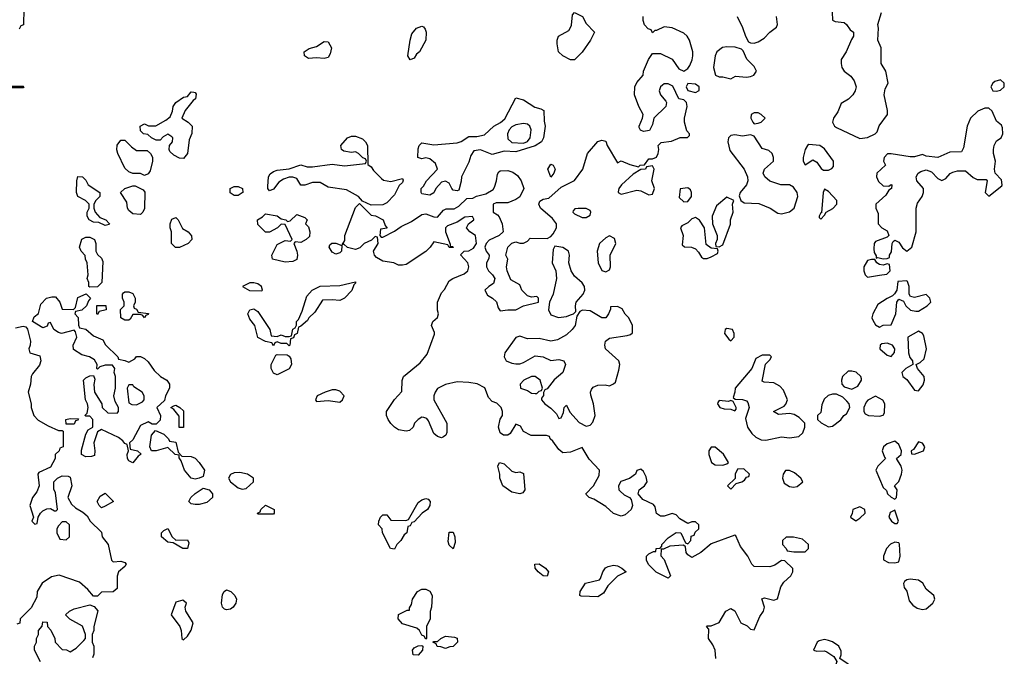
# Model space of a CAD drawing. Header units: inches. Extents: x 2380053 to 2584298, y 380219 to 546618.
# Tile 405 of 656: x 2541712 to 2546749, y 430758 to 434014. Entities that reach past the tile are written whole.
import ezdxf

# ---------------------------------------------------------------- set-up
doc = ezdxf.new("R2010")
doc.units = ezdxf.units.IN
doc.header["$MEASUREMENT"] = 0
doc.layers.add('C5443', color=7, linetype='Continuous')

msp = doc.modelspace()

# ---------------------------------------------------------------- linework, layer by layer
at = {"layer": 'C5443', "color": 2, "elevation": 38}
for points in [[(2541734, 434070), (2541731.6, 433988.4), (2541718, 433982), (2541710, 433966)], [(2545866.4, 434093.6), (2545871.2, 434011.1), (2545884.5, 434004.5), (2545930, 433999.1), (2545942.8, 433990), (2545961.4, 433961.4), (2545978, 433950), (2545978, 433930), (2545966.8, 433913.2), (2545940.7, 433850), (2545914.8, 433810), (2545914.8, 433790), (2545918.8, 433770), (2545930, 433751.3), (2545964.5, 433724.5), (2545981.4, 433701.4), (2545991, 433670), (2545986.8, 433650), (2545974.8, 433630), (2545952.4, 433607.6), (2545914, 433586), (2545897.5, 433542.5), (2545876, 433510), (2545871, 433490), (2545881, 433470), (2545890, 433462.8), (2546010, 433406), (2546050, 433411), (2546089.3, 433430.7), (2546099.3, 433440.7), (2546109.5, 433470.5), (2546151.2, 433528.8), (2546151.3, 433550), (2546135.1, 433630), (2546140.2, 433659.8), (2546155.3, 433690), (2546143.7, 433750), (2546119, 433790), (2546119, 433870), (2546102.7, 433910), (2546106, 433970), (2546102, 433990), (2546120.7, 434050)], [(2545272.7, 430747.3), (2545269.5, 430789.5), (2545257.5, 430817.5), (2545235.3, 430850), (2545238, 430898), (2545226, 430910), (2545230, 430914), (2545250, 430914), (2545290, 430932), (2545325.2, 430990), (2545350, 431002.8), (2545370, 430991.3), (2545402, 430930), (2545433.7, 430913.7), (2545450, 430898), (2545470, 430894), (2545498.6, 430961.4), (2545517.2, 430990), (2545522, 431010), (2545508.4, 431051.6), (2545522, 431058), (2545570, 431046), (2545588.4, 431051.6), (2545605.6, 431114.4), (2545622, 431138), (2545658, 431170), (2545668, 431190), (2545667.3, 431207.3), (2545627.3, 431247.3), (2545610, 431248), (2545575.3, 431224.7), (2545550, 431215.3), (2545470, 431218), (2545458, 431230), (2545438, 431270), (2545400.2, 431320.2), (2545375.3, 431375.3), (2545370, 431378), (2545250, 431334), (2545196, 431290), (2545150, 431264), (2545130, 431278), (2545122, 431290), (2545118, 431318), (2545107.3, 431327.3), (2545038, 431322), (2545006, 431306), (2544994, 431306), (2544992.7, 431272.7), (2545010, 431254), (2545042, 431170), (2545030, 431158), (2544968.4, 431188.4), (2544928.4, 431228.4), (2544918, 431250), (2544918, 431270), (2544930, 431282), (2544954, 431294), (2544966, 431294), (2544968, 431310), (2544988, 431312), (2544998, 431322), (2544998, 431330), (2545030, 431364.7), (2545070, 431391.3), (2545094, 431390), (2545118, 431338), (2545130, 431334), (2545146, 431350), (2545147.3, 431372.7), (2545162, 431378), (2545167.3, 431392.7), (2545186, 431410), (2545186, 431430), (2545170, 431446), (2545150, 431446), (2545130, 431438), (2545090, 431462), (2545070, 431482), (2545050, 431488.7), (2545010, 431475.3), (2544990, 431475.3), (2544970, 431489), (2544962.7, 431522.7), (2544954.8, 431534.8), (2544900.7, 431560.7), (2544875.3, 431590), (2544882, 431610), (2544908.7, 431630), (2544922, 431650), (2544916.5, 431676.5), (2544903.1, 431703.1), (2544890, 431715.3), (2544870, 431708), (2544862.8, 431690), (2544832.5, 431667.5), (2544787.3, 431652.7), (2544776, 431630), (2544778, 431610), (2544783.5, 431603.5), (2544804.9, 431584.9), (2544831, 431571), (2544839.8, 431559.8), (2544846.8, 431530), (2544840.7, 431510), (2544810, 431481.2), (2544790, 431475.1), (2544750, 431489.3), (2544710, 431525.2), (2544650, 431562), (2544626, 431570), (2544610, 431586), (2544608.7, 431590), (2544648, 431630), (2544676.4, 431683.6), (2544678, 431710), (2544626.3, 431766.3), (2544590, 431826), (2544530, 431802), (2544490, 431799), (2544470, 431815.3), (2544439.3, 431859.3), (2544426, 431870), (2544422, 431882), (2544407.3, 431887.3), (2544328.4, 431888.4), (2544290, 431908), (2544274.6, 431934.6), (2544250, 431946), (2544222, 431898), (2544210, 431888.7), (2544188, 431890), (2544170, 431902), (2544161.2, 431930), (2544169.3, 431970.7), (2544182, 431990), (2544182, 432010), (2544175.3, 432030), (2544153.6, 432053.6), (2544130, 432062), (2544110, 432082), (2544091.8, 432131.8), (2544051.8, 432151.8), (2544010, 432159.3), (2543950, 432162.7), (2543891.2, 432148.9), (2543850, 432128), (2543838, 432110), (2543831.3, 432090), (2543831, 432070), (2543898, 431950), (2543896.9, 431903.1), (2543892, 431890), (2543879.8, 431880.2), (2543870, 431875.3), (2543850, 431882), (2543830, 431898), (2543803.1, 431963.1), (2543794.6, 431974.6), (2543780.4, 431980.4), (2543770, 431982), (2543750, 431968.7), (2543731.3, 431950), (2543724.7, 431930), (2543706.4, 431913.6), (2543690, 431909.2), (2543650, 431917.2), (2543628.7, 431930), (2543610, 431948.7), (2543597.2, 431970), (2543589, 431990), (2543589, 432011), (2543628.8, 432071.1), (2543667.3, 432112.7), (2543668.4, 432168.4), (2543675.3, 432190), (2543760.2, 432259.8), (2543796.4, 432303.6), (2543834.6, 432405.4), (2543834.6, 432414.6), (2543818, 432450), (2543826, 432470), (2543848.7, 432491.3), (2543855.3, 432510), (2543849.3, 432529.3), (2543849.4, 432570), (2543870, 432618), (2543885.6, 432634.4), (2543910, 432678), (2543928, 432690), (2543986.3, 432713.7), (2544004, 432730), (2544009, 432750), (2544004, 432770), (2543968, 432812), (2543986, 432830), (2544010, 432831.3), (2544033.6, 432846.4), (2544048.7, 432870), (2544044, 432910), (2544015.3, 432930), (2543998, 432950), (2544008, 432970), (2544035.3, 432990), (2544034.6, 432994.6), (2544028, 433008), (2543990, 433004), (2543950, 432979), (2543900.7, 432959.3), (2543891.3, 432950), (2543891, 432930), (2543914, 432866), (2543914, 432854), (2543926, 432854), (2543931.6, 432848.4), (2543910, 432849), (2543902, 432862), (2543830, 432878), (2543811.3, 432850), (2543790.6, 432829.4), (2543690, 432762), (2543670, 432758), (2543650, 432758), (2543626, 432770), (2543570, 432779), (2543538, 432798), (2543528, 432810), (2543522, 432830), (2543546, 432870), (2543542, 432902), (2543530, 432906), (2543512.7, 432887.3), (2543474, 432870), (2543452.7, 432847.3), (2543430, 432838), (2543388.4, 432848.4), (2543370, 432866), (2543362, 432862), (2543375.3, 432884.7), (2543375.3, 432910), (2543430, 433054), (2543450, 433074), (2543510, 433014), (2543531.6, 433011.6), (2543572, 432990), (2543582, 432962), (2543592, 432948), (2543558, 432942), (2543554, 432910), (2543562, 432902), (2543570, 432902), (2543630, 432932), (2543662.9, 432957.1), (2543717.2, 432982.8), (2543770, 433017.3), (2543790, 433020.7), (2543830, 433006), (2543850, 433004.7), (2543880.2, 433039.8), (2543893.2, 433046.8), (2543934, 433046), (2543958.9, 433061.1), (2544000.4, 433099.6), (2544030, 433102), (2544048.8, 433111.1), (2544097.2, 433122.8), (2544134, 433146), (2544141.6, 433158.4), (2544152, 433190), (2544156.5, 433223.5), (2544163.7, 433236.3), (2544170, 433241), (2544210, 433242.8), (2544234.4, 433234.4), (2544258, 433218), (2544278, 433190), (2544291.3, 433150), (2544270, 433108.7), (2544250, 433095.3), (2544210, 433078), (2544150, 433078), (2544134, 433070), (2544134, 433030), (2544156.9, 433016.9), (2544165.4, 433005.4), (2544181, 432970), (2544186, 432930), (2544164.7, 432910), (2544114, 432886), (2544098, 432870), (2544091.3, 432850), (2544098, 432830), (2544114, 432810), (2544112, 432792), (2544101, 432770), (2544101, 432750), (2544111, 432730), (2544131, 432710), (2544142.8, 432690), (2544135.2, 432664.8), (2544112, 432650), (2544092, 432630), (2544104.9, 432604.9), (2544130.6, 432590.6), (2544150.6, 432570.6), (2544159.8, 432539.8), (2544170, 432524.7), (2544209.2, 432530.8), (2544250, 432531), (2544290, 432550.7), (2544366, 432570), (2544366, 432590), (2544358, 432598), (2544330, 432595.3), (2544310, 432601.2), (2544281.2, 432630), (2544270, 432658), (2544224.5, 432684.5), (2544206, 432730), (2544202.7, 432750), (2544209.2, 432790), (2544199, 432810), (2544209, 432850), (2544230, 432871.3), (2544250, 432878), (2544270, 432871.3), (2544290, 432872), (2544310, 432882), (2544324, 432896), (2544410, 432894.8), (2544430, 432904.7), (2544440.7, 432919.3), (2544458, 432950), (2544458, 432970), (2544438, 432998), (2544377.2, 433050), (2544367.3, 433070), (2544373.6, 433086.4), (2544390, 433096), (2544419, 433101), (2544482.7, 433157.3), (2544550, 433191), (2544593.2, 433250), (2544617.2, 433330), (2544670, 433391), (2544690, 433398), (2544710, 433392), (2544718, 433370), (2544770, 433282), (2544790, 433292), (2544833.4, 433273.4), (2544878, 433262), (2544886, 433270), (2544908.7, 433271.3), (2544930, 433302), (2544950, 433302), (2544970, 433311.3), (2544979.3, 433330), (2544982.7, 433350), (2544979, 433370), (2544993.2, 433386.8), (2545047, 433393), (2545090.9, 433410.9), (2545128, 433412), (2545138, 433422), (2545138, 433430), (2545125.6, 433445.6), (2545112.7, 433490), (2545112.7, 433510), (2545126, 433570), (2545124, 433590), (2545110, 433604), (2545084, 433610), (2545053.8, 433673.8), (2545030, 433686.6), (2545010, 433686), (2545000.9, 433679.1), (2544990.8, 433670), (2544984, 433650), (2544990.7, 433630), (2545017.6, 433597.6), (2545020.5, 433590), (2545017.1, 433570), (2544956, 433510), (2544950, 433478), (2544933.4, 433446.6), (2544903.1, 433443.1), (2544888.4, 433448.4), (2544882, 433462), (2544881.2, 433470), (2544899, 433510), (2544902, 433530), (2544879.3, 433570), (2544857.2, 433630), (2544859, 433670), (2544870, 433692), (2544902, 433730), (2544904, 433750), (2544929.3, 433810.7), (2544950, 433842), (2544990, 433842), (2545050, 433812), (2545083.5, 433763.5), (2545110, 433751.3), (2545130, 433764.7), (2545140.2, 433779.8), (2545152, 433808), (2545155.1, 433830), (2545155.1, 433850), (2545139.5, 433910), (2545126.6, 433930), (2545110, 433944.5), (2545050, 433973.2), (2545010, 433978), (2544970, 433958), (2544962, 433958), (2544950, 433946), (2544942, 433962), (2544927.3, 433967.3), (2544908.4, 433988.4), (2544902, 434010), (2544902, 434030)], [(2545382, 434030), (2545410, 433974), (2545424.7, 433930), (2545441.4, 433901.4), (2545450, 433896), (2545470, 433894), (2545490, 433900.5), (2545521.2, 433918.8), (2545549.6, 433950.4), (2545584, 433976), (2545589, 433990), (2545584.5, 434030)], [(2541630, 433674), (2541730, 433674), (2541734, 433670), (2541730, 433666), (2541630, 433666)], [(2541690, 432438), (2541730, 432446), (2541743.6, 432443.6), (2541751.1, 432431.1), (2541766.8, 432370), (2541766, 432350), (2541758, 432330), (2541764.7, 432310), (2541815.3, 432295.3), (2541821, 432270), (2541813.2, 432246.8), (2541776.9, 432203.1), (2541771.3, 432190), (2541766.8, 432150), (2541756, 432110), (2541771, 432050), (2541771.3, 432030), (2541784.7, 431990), (2541806.4, 431966.4), (2541856.9, 431936.9), (2541910, 431914), (2541930, 431914), (2541934, 431910), (2541934, 431830), (2541918, 431822), (2541914, 431810), (2541894, 431790), (2541894, 431770), (2541870, 431726), (2541810, 431698), (2541804.7, 431690), (2541812, 431630), (2541799.8, 431600.2), (2541778, 431570), (2541764.7, 431530), (2541782, 431470), (2541774, 431450), (2541790, 431434), (2541802, 431438), (2541806, 431470), (2541818, 431490), (2541830, 431502), (2541850, 431512), (2541870, 431514), (2541890, 431502), (2541898, 431502), (2541906, 431510), (2541894.6, 431594.6), (2541887.3, 431612.7), (2541886, 431650), (2541906, 431670), (2541930, 431682), (2541959.6, 431679.6), (2541970, 431674), (2541978, 431630), (2541958, 431570), (2541976.9, 431536.9), (2541996.9, 431516.9), (2542035.3, 431495.3), (2542056.9, 431476.9), (2542072, 431450), (2542130, 431394), (2542134, 431370), (2542164.7, 431330), (2542182, 431250), (2542190, 431242), (2542230, 431244.7), (2542250, 431238), (2542256, 431230), (2542250, 431218), (2542218, 431190), (2542211.1, 431168.9), (2542210, 431106), (2542190, 431088), (2542130, 431086), (2542110, 431066), (2542090, 431066), (2542060.4, 431100.4), (2542018, 431138), (2541913.6, 431173.6), (2541875.3, 431164.7), (2541826.8, 431133.2), (2541802, 431090), (2541799.6, 431060.4), (2541770, 431006), (2541714, 430950), (2541712.7, 430927.3), (2541698, 430922)], [(2541818, 430730), (2541788, 430790), (2541788, 430810), (2541798, 430830), (2541798, 430850), (2541808, 430870), (2541808, 430890), (2541827.3, 430912.7), (2541830, 430934), (2541852.7, 430932.7), (2541854, 430910), (2541871.6, 430891.6), (2541892, 430850), (2541894, 430830), (2541930, 430794), (2541951.6, 430791.6), (2541970, 430782), (2542000.4, 430799.6), (2542040.4, 430839.6), (2542048, 430850), (2542048.7, 430870), (2542032.9, 430912.9), (2541968.4, 430948.4), (2541946, 430970), (2541966, 430990), (2541990, 431002), (2542070, 431022), (2542092.7, 431012.7), (2542111.3, 430991.3), (2542091, 430910), (2542091, 430890), (2542082, 430870), (2542082, 430830), (2542091, 430810), (2542091, 430770), (2542084.7, 430750)]]:
    msp.add_lwpolyline(points, dxfattribs=at)
at = {"layer": 'C5443', "color": 2}
for points, elevation in [([(2544530, 433808), (2544490, 433828.7), (2544469, 433850), (2544461.2, 433890), (2544461.2, 433910), (2544469.4, 433930.6), (2544522, 433958), (2544528.7, 433970), (2544534.6, 433985.4), (2544540.4, 434039.6), (2544550, 434051), (2544592, 434030), (2544610, 433994), (2544652, 433950), (2544632, 433910), (2544590, 433848), (2544550, 433808)], 38), ([(2543710, 433808), (2543698, 433830), (2543709, 433910), (2543718, 433942), (2543742, 433970), (2543770, 433981), (2543778, 433978), (2543786.4, 433966.4), (2543790.7, 433950.7), (2543790.5, 433909.5), (2543758, 433850), (2543742.8, 433837.2), (2543730, 433818)], 38), ([(2543270, 433816), (2543230, 433819.3), (2543190, 433815.3), (2543169, 433829), (2543168, 433850), (2543193.6, 433866.4), (2543230, 433877.3), (2543270, 433902.8), (2543290, 433901), (2543307.3, 433870), (2543301.1, 433838.9), (2543290, 433821.2)], 38), ([(2545330, 433876), (2545308.1, 433871.9), (2545278.8, 433850), (2545270.7, 433830), (2545260.7, 433770), (2545272, 433730), (2545290, 433721), (2545310, 433721), (2545350, 433711.3), (2545374.6, 433725.4), (2545430, 433720.7), (2545450, 433724), (2545468, 433730), (2545482, 433750), (2545470, 433775.3), (2545432.9, 433812.9), (2545414, 433854), (2545404, 433864), (2545372.9, 433872.9)], 38), ([(2545130, 433688), (2545121, 433670), (2545130, 433652), (2545170, 433642), (2545188, 433652), (2545188.7, 433670), (2545170, 433684)], 38), ([(2546730, 433706), (2546701.6, 433698.4), (2546691, 433690), (2546681, 433670), (2546690.9, 433650.9), (2546710, 433648), (2546730, 433653.4), (2546749.3, 433670), (2546749.2, 433690)], 38), ([(2542550, 433304), (2542530, 433305.2), (2542501.2, 433321.2), (2542480.7, 433340.7), (2542476, 433350), (2542479, 433370), (2542494, 433390), (2542495.3, 433410), (2542490, 433415.3), (2542470, 433428), (2542445.4, 433414.6), (2542430, 433398), (2542410, 433398), (2542386, 433410), (2542367.3, 433427.3), (2542346, 433430), (2542330, 433446), (2542328.7, 433470), (2542350, 433482), (2542371.6, 433471.6), (2542408.4, 433471.6), (2542459, 433501), (2542482, 433518), (2542494, 433546), (2542497.2, 433570), (2542510, 433591.3), (2542550, 433618), (2542570, 433622), (2542590, 433644.7), (2542603.6, 433643.6), (2542610, 433642), (2542614, 433634), (2542610.7, 433610), (2542598.8, 433601.2), (2542558, 433550), (2542542, 433510), (2542574, 433490), (2542594, 433470), (2542592, 433432), (2542579.6, 433400.4), (2542571, 433330)], 38), ([(2544250, 433339), (2544190, 433341.2), (2544130, 433324), (2544070, 433349.2), (2544036, 433344), (2544019.8, 433320.2), (2544010, 433286), (2543972, 433210), (2543971.2, 433188.9), (2543958, 433142), (2543950, 433138), (2543930, 433142), (2543922, 433150), (2543910, 433178), (2543890, 433188.7), (2543870, 433184), (2543841, 433150), (2543830, 433129), (2543810, 433117.2), (2543770, 433124), (2543765.2, 433130), (2543766, 433150), (2543778, 433162), (2543793.2, 433190), (2543849, 433250), (2543838.9, 433278.9), (2543810, 433302), (2543790, 433308), (2543770, 433302), (2543749, 433309), (2543750, 433354), (2543755.3, 433370), (2543770, 433384.7), (2543830, 433374), (2543950, 433384), (2543970, 433390.7), (2544010, 433416), (2544050, 433416), (2544090, 433426), (2544137.2, 433470), (2544171.5, 433488.5), (2544193.6, 433506.4), (2544250, 433614), (2544290, 433604.7), (2544347.1, 433567.1), (2544378.8, 433558.8), (2544394, 433550), (2544395.3, 433495.3), (2544401, 433470), (2544391.3, 433410), (2544382, 433390), (2544350, 433369)], 38), ([(2545490, 433538), (2545470, 433538), (2545454, 433530), (2545452, 433510), (2545462, 433490), (2545470, 433482), (2545490, 433484.7), (2545506, 433490), (2545526, 433510), (2545506, 433530)], 38), ([(2546670, 433561.2), (2546650, 433561.2), (2546613.7, 433546.3), (2546576, 433510), (2546558.8, 433470), (2546541, 433359), (2546530, 433338), (2546470, 433336), (2546410, 433309.2), (2546350, 433316), (2546330, 433324), (2546290, 433313.2), (2546267.3, 433312.7), (2546171.3, 433328.7), (2546152, 433328), (2546134, 433310), (2546132, 433290), (2546142, 433270), (2546098, 433230), (2546094.8, 433210), (2546105.8, 433185.8), (2546130, 433164.7), (2546158, 433162), (2546170, 433172), (2546174, 433170), (2546171.6, 433151.6), (2546158, 433142), (2546143.6, 433116.4), (2546092, 433070), (2546092, 433050), (2546103.6, 433023.6), (2546104.7, 432970), (2546122, 432950), (2546150, 432934), (2546158, 432910), (2546150, 432902), (2546090, 432879), (2546084, 432870), (2546082, 432842), (2546083.5, 432823.5), (2546094, 432806), (2546094, 432794), (2546102, 432798), (2546130, 432791), (2546150, 432792), (2546162, 432798), (2546162, 432810), (2546172.5, 432827.5), (2546176, 432870), (2546180.1, 432879.9), (2546190, 432886.8), (2546210, 432876.3), (2546228, 432848), (2546250, 432830.6), (2546275.6, 432850), (2546299.1, 432930), (2546298, 433050), (2546304.8, 433075.2), (2546329, 433110), (2546335.3, 433130), (2546335.3, 433150), (2546302, 433190), (2546300.2, 433200.2), (2546299, 433210), (2546309.2, 433230), (2546321.5, 433238.5), (2546350, 433246), (2546376.3, 433236.3), (2546410, 433202), (2546430, 433192), (2546450, 433202), (2546472.7, 433227.3), (2546486.3, 433233.7), (2546510, 433240.7), (2546550, 433241), (2546590, 433207.3), (2546610, 433197.3), (2546656.9, 433196.9), (2546662, 433190), (2546652, 433130), (2546670, 433112), (2546736, 433164), (2546739, 433170), (2546734.8, 433194.8), (2546702, 433230), (2546699.3, 433250), (2546705.1, 433290), (2546694.5, 433330), (2546694, 433350), (2546697.6, 433370), (2546710, 433394.8), (2546734, 433410), (2546741.2, 433430), (2546740.4, 433460.4), (2546735.3, 433475.3), (2546710, 433495.3), (2546686.8, 433546.8)], 38), ([(2544290, 433482.7), (2544250, 433477), (2544230, 433466.6), (2544215.5, 433450), (2544207.7, 433430), (2544210, 433404.7), (2544230, 433386), (2544290, 433382), (2544310, 433391.3), (2544324, 433410), (2544329, 433450), (2544322, 433470), (2544310, 433479)], 38), ([(2543610, 433186), (2543670, 433202), (2543673.4, 433193.4), (2543670, 433182), (2543653.7, 433166.3), (2543630, 433119), (2543590, 433078), (2543570, 433068), (2543510, 433066), (2543466, 433086), (2543446, 433110), (2543384.7, 433144.7), (2543290, 433157), (2543250, 433180.9), (2543210, 433180.7), (2543170, 433167.8), (2543150, 433167), (2543130, 433202), (2543110, 433209.4), (2543090, 433209.4), (2543061.6, 433198.4), (2543037.5, 433182.5), (2543010, 433148), (2542990, 433138), (2542982, 433150), (2542981.2, 433161.2), (2542985.2, 433210), (2542993.6, 433226.4), (2543010, 433238), (2543030, 433244.7), (2543090, 433251.3), (2543150, 433271.3), (2543182, 433262), (2543210, 433261), (2543310, 433276), (2543373.2, 433266.8), (2543482, 433278), (2543486, 433290), (2543482, 433302), (2543467.3, 433307.3), (2543446, 433330), (2543430, 433338), (2543410, 433335.3), (2543370, 433342), (2543358, 433350), (2543355.3, 433370), (2543389, 433410), (2543410, 433418.8), (2543430, 433418.8), (2543465.4, 433405.4), (2543482, 433390), (2543490.8, 433370), (2543492.7, 433272.7), (2543510, 433262), (2543522.8, 433242.8), (2543562.5, 433202.5), (2543574, 433194)], 38), ([(2545450, 433425.2), (2545410, 433418), (2545370, 433425.2), (2545350, 433422), (2545338, 433410), (2545334.8, 433390), (2545345.5, 433345.5), (2545418.8, 433250), (2545434.8, 433210), (2545437.3, 433190), (2545430.8, 433170), (2545398, 433130), (2545392.7, 433112.7), (2545402, 433090), (2545418, 433078), (2545494, 433074), (2545550.7, 433050.7), (2545590, 433024.7), (2545610, 433021), (2545630, 433026.8), (2545650, 433031), (2545674, 433050), (2545693.2, 433110), (2545689.2, 433130), (2545670, 433157.2), (2545650, 433169.2), (2545606, 433170), (2545550, 433189), (2545524, 433210), (2545515.3, 433230), (2545522, 433250), (2545568, 433290), (2545568.7, 433310), (2545562, 433330), (2545544.7, 433344.7), (2545510, 433355.3), (2545470, 433419)], 38), ([(2542310, 433344.7), (2542364.7, 433344.7), (2542382, 433330), (2542390.9, 433310.9), (2542391, 433290), (2542379.6, 433240.4), (2542370, 433226), (2542350, 433218), (2542330, 433228), (2542290, 433228), (2542270, 433235.3), (2542250, 433255.3), (2542214, 433330), (2542209.3, 433349.3), (2542210, 433372), (2542230, 433398), (2542250, 433398), (2542283.5, 433363.5)], 38), ([(2545750, 433375.3), (2545742, 433370), (2545731.3, 433350), (2545721, 433310), (2545721, 433290), (2545730, 433272), (2545770, 433298), (2545790, 433284.7), (2545812.7, 433252.7), (2545824.9, 433244.9), (2545850, 433243.8), (2545867.6, 433252.4), (2545876.1, 433263.9), (2545876.2, 433290), (2545830, 433354), (2545806, 433370)], 38), ([(2544430, 433209), (2544414, 433250), (2544430, 433274.8), (2544442, 433270), (2544450.8, 433250), (2544444.7, 433230)], 38), ([(2544950, 433266), (2544918, 433262), (2544914, 433250), (2544890, 433248), (2544850, 433224), (2544791.3, 433170), (2544778, 433150), (2544774, 433134), (2544774, 433130), (2544790, 433122), (2544870, 433142.8), (2544890, 433138.8), (2544930, 433118), (2544950, 433122), (2544959, 433150), (2544946, 433190), (2544958, 433250)], 38), ([(2542150, 432962), (2542116.4, 432976.4), (2542090, 432978), (2542068, 432990), (2542058, 433010), (2542058, 433030), (2542068, 433050), (2542068, 433070), (2542048, 433090), (2542008.7, 433110), (2542002, 433130), (2542004, 433190), (2542010, 433212), (2542034, 433210), (2542050, 433194), (2542062, 433170), (2542122, 433130), (2542122, 433110), (2542102, 433090), (2542091.3, 433070), (2542091.3, 433050), (2542098, 433030), (2542122, 433002), (2542152, 432990), (2542172, 432970), (2542170, 432966)], 38), ([(2542330, 433018), (2542290, 433022), (2542270, 433038), (2542264, 433050), (2542260.2, 433080.2), (2542228, 433130), (2542250, 433151.3), (2542290, 433164.7), (2542303.6, 433163.6), (2542343.6, 433143.6), (2542351.6, 433131.6), (2542350.9, 433049.1), (2542342, 433030)], 38), ([(2542810, 433115.3), (2542788.7, 433128.7), (2542788.7, 433150), (2542810, 433161), (2542830, 433161), (2542852, 433150), (2542854, 433130), (2542850, 433128), (2542830, 433115.3)], 38), ([(2545130, 433154), (2545091.3, 433148.7), (2545085.2, 433105.2), (2545110, 433082), (2545130, 433084.7), (2545149, 433110), (2545148.7, 433130), (2545143.1, 433143.1)], 38), ([(2545830, 433148), (2545822.8, 433130), (2545814, 433026), (2545810, 433026), (2545802, 433010), (2545802, 433002), (2545810, 432994), (2545830, 433014), (2545838, 433030), (2545871.9, 433048.1), (2545893.2, 433070), (2545893.2, 433090), (2545850, 433135.3)], 38), ([(2545330, 433106), (2545277.3, 433062.7), (2545254, 433010), (2545256, 432970), (2545281, 432910), (2545281, 432890), (2545272, 432870), (2545274, 432854), (2545290, 432852), (2545310, 432862), (2545348.8, 432968.9), (2545349.3, 432990), (2545362, 433030), (2545358, 433070), (2545366, 433090)], 38), ([(2543082, 432982), (2543095.3, 432984.7), (2543130, 433018), (2543170, 433002), (2543182, 432990), (2543174, 432970), (2543190, 432954), (2543196, 432930), (2543194, 432906), (2543178, 432890), (2543150, 432875.3), (2543122, 432878), (2543114, 432870), (2543130.7, 432830.7), (2543133.4, 432810), (2543130, 432788), (2543110, 432777.2), (2543070, 432774.5), (2543006, 432790), (2543002, 432810), (2543030, 432864.7), (2543070, 432884.7), (2543098, 432882), (2543106, 432890), (2543070, 432966), (2543050, 432968), (2543030.9, 432949.1), (2542990, 432928), (2542970, 432928), (2542930, 432966), (2542929.3, 432990.7), (2542954.6, 433005.4), (2542970, 433022), (2543030, 433010.7), (2543050, 432996), (2543074, 432990)], 38), ([(2544610, 433048), (2544570, 433048), (2544552.7, 433047.3), (2544543.6, 433036.4), (2544542, 433030), (2544550, 433022), (2544590, 433002), (2544610, 433002), (2544630, 433014), (2544634, 433030), (2544630, 433038)], 38), ([(2542508.4, 432848.4), (2542488.7, 432870), (2542488.7, 432930), (2542482, 432950), (2542482, 432970), (2542490, 432994), (2542510, 433002), (2542522, 432990), (2542545.4, 432945.4), (2542574, 432930), (2542591.6, 432908.4), (2542592, 432890), (2542574, 432870), (2542530, 432848.7)], 38), ([(2545170, 433002), (2545150, 432995.3), (2545130, 432975.3), (2545099.6, 432960.4), (2545092, 432950), (2545106, 432910), (2545102, 432862), (2545112.7, 432852.7), (2545148.7, 432851.3), (2545170, 432842), (2545185.4, 432825.4), (2545199.6, 432799.6), (2545210, 432792), (2545230, 432792), (2545250, 432802), (2545282, 432818), (2545286, 432830), (2545282, 432842), (2545250, 432846), (2545224, 432864), (2545215.3, 432950), (2545189.1, 432989.1)], 38), ([(2542070, 432646), (2542066, 432650), (2542066, 432670), (2542058, 432690), (2542062, 432710), (2542058, 432770), (2542048, 432790), (2542047.3, 432807.3), (2542026, 432830), (2542018, 432850), (2542030, 432892), (2542050, 432902), (2542070, 432902), (2542094, 432890), (2542102, 432870), (2542102, 432830), (2542110, 432814), (2542130, 432794), (2542136.9, 432776.9), (2542132, 432670), (2542110, 432648)], 38), ([(2543330, 432815.3), (2543310, 432825.2), (2543295.3, 432850), (2543298, 432862), (2543308.4, 432871.6), (2543330, 432872), (2543359.6, 432859.6), (2543358, 432830), (2543350, 432822)], 38), ([(2544730, 432908), (2544710, 432898), (2544678, 432870), (2544666, 432830), (2544671.3, 432770), (2544690, 432732), (2544710, 432724.7), (2544730, 432734), (2544734, 432750), (2544733.2, 432810), (2544762, 432870), (2544754.6, 432894.6)], 38), ([(2544450, 432855.3), (2544442, 432838), (2544436, 432770), (2544454.8, 432730), (2544458.8, 432690), (2544441, 432610), (2544422, 432570), (2544418, 432530), (2544430, 432504.7), (2544468.4, 432491.6), (2544510, 432496), (2544530, 432504.7), (2544546, 432510), (2544558, 432522), (2544555.3, 432550), (2544559, 432570), (2544594, 432610), (2544604, 432630), (2544602, 432650), (2544589.1, 432669.1), (2544550, 432702), (2544533.2, 432730), (2544521.2, 432770), (2544524, 432810), (2544519, 432830), (2544490, 432849)], 38), ([(2546070, 432788), (2546050, 432782), (2546031, 432750), (2546031, 432730), (2546038, 432710), (2546050, 432698), (2546110, 432707.3), (2546148, 432712), (2546166, 432730), (2546162, 432762), (2546150, 432766), (2546130, 432758), (2546110, 432762), (2546098, 432770), (2546087.3, 432787.3)], 38), ([(2542910, 432669), (2542890, 432668.7), (2542852, 432650), (2542888.3, 432628.3), (2542950, 432627.3), (2542954, 432630), (2542948.7, 432650), (2542930, 432664)], 42), ([(2543350, 432578), (2543310, 432582), (2543261, 432579), (2543222, 432518), (2543192, 432490), (2543183.6, 432476.4), (2543150, 432446), (2543138, 432442), (2543131.6, 432408.4), (2543118, 432402), (2543112.7, 432387.3), (2543098, 432382), (2543094, 432350), (2543090, 432346), (2543078, 432358), (2543050, 432358), (2543030, 432366), (2543018, 432362), (2543010, 432346), (2543002, 432362), (2542970, 432368), (2542930, 432388.7), (2542915.3, 432450), (2542890, 432482), (2542879, 432510), (2542888.7, 432530), (2542910, 432534.8), (2542930, 432522), (2542992, 432430), (2542998, 432398), (2543030, 432394), (2543050, 432402), (2543070, 432394), (2543090, 432394), (2543102, 432398), (2543108.7, 432431.3), (2543122, 432438), (2543128, 432452), (2543128.7, 432470), (2543139, 432481), (2543157.2, 432522.8), (2543180.4, 432599.6), (2543208, 432630), (2543249.4, 432650.6), (2543350, 432654), (2543430, 432674), (2543430, 432666), (2543422, 432658), (2543410.8, 432629.2), (2543374, 432590)], 38), ([(2546250, 432679.3), (2546204, 432676), (2546198.8, 432630), (2546187.7, 432612.3), (2546178, 432602), (2546150, 432589), (2546102.5, 432557.5), (2546076, 432510), (2546071.3, 432490), (2546076.9, 432476.9), (2546090, 432454), (2546110, 432442), (2546130, 432452), (2546170, 432454), (2546195.1, 432510), (2546199, 432570), (2546210, 432584.7), (2546234, 432574), (2546246, 432550), (2546269, 432529), (2546297, 432523), (2546310, 432524), (2546354, 432550), (2546373.2, 432570), (2546368.7, 432590), (2546350, 432608.7), (2546290, 432592.7), (2546270, 432599), (2546262.7, 432610), (2546262, 432650), (2546254.7, 432674.7)], 38), ([(2542270, 432262), (2542300.4, 432279.6), (2542310, 432292), (2542330, 432292), (2542350, 432281), (2542370, 432264.7), (2542399.6, 432219.6), (2542432, 432190), (2542464.7, 432170), (2542478, 432150), (2542478, 432130), (2542458, 432090), (2542452.7, 432067.3), (2542414, 432030), (2542432, 431990), (2542430, 431966), (2542410, 431946), (2542390, 431946), (2542370, 431958), (2542330, 431938), (2542290, 431866), (2542274, 431850), (2542278, 431818), (2542314, 431810), (2542332.7, 431792.7), (2542318, 431782), (2542290, 431748), (2542270, 431758), (2542264, 431770), (2542262, 431790), (2542268, 431810), (2542262, 431842), (2542250, 431846), (2542240.4, 431860.4), (2542218, 431878), (2542130, 431918), (2542110, 431906), (2542091, 431850), (2542096, 431810), (2542094, 431786), (2542079.8, 431780.2), (2542050, 431779), (2542028, 431790), (2542028, 431812), (2542050, 431894), (2542063.1, 431916.9), (2542086, 431930), (2542086, 431970), (2542070, 431986), (2542050, 431986), (2542046, 431990), (2542058, 432002), (2542062, 432030), (2542059, 432050), (2542049.3, 432070), (2542038, 432170), (2542050, 432182), (2542070, 432192), (2542090, 432194), (2542096, 432176), (2542090.9, 432149.1), (2542094.8, 432110), (2542132, 432050), (2542134, 432030), (2542163.6, 432003.6), (2542210, 432002), (2542218, 432010), (2542218, 432030), (2542201.2, 432061.2), (2542194, 432090), (2542202, 432130), (2542202, 432190), (2542195.3, 432210), (2542198, 432230), (2542187.3, 432247.3), (2542150, 432248), (2542122, 432238), (2542110, 432226), (2542106, 432230), (2542108, 432250), (2542094.6, 432274.6), (2542069.1, 432289.1), (2542030, 432299.3), (2541987.5, 432327.5), (2541985.2, 432350), (2542004, 432390), (2541998, 432418), (2541990, 432426), (2541926, 432410), (2541910, 432414), (2541886, 432430), (2541870, 432466), (2541858, 432462), (2541852.7, 432447.3), (2541830, 432438), (2541778, 432470), (2541786.3, 432493.7), (2541808.9, 432511.1), (2541820.2, 432559.8), (2541849.5, 432590.5), (2541876.9, 432596.9), (2541896, 432596), (2541918, 432570), (2541930, 432534), (2541987.3, 432532.7), (2541998, 432542), (2542010, 432594), (2542052.7, 432612.7), (2542074, 432590), (2542063.6, 432576.4), (2542054, 432550), (2542030, 432528), (2541998, 432522), (2541994, 432510), (2542011.6, 432491.6), (2542012.7, 432452.7), (2542018, 432438), (2542050, 432432), (2542090, 432398), (2542136.9, 432376.9), (2542151.6, 432351.6), (2542214, 432290), (2542218, 432278), (2542250, 432272)], 38), ([(2542350, 432488.7), (2542342, 432502), (2542330, 432506), (2542290, 432506), (2542278, 432482), (2542270, 432478), (2542250, 432478), (2542229, 432489), (2542228.4, 432531.6), (2542246, 432550), (2542246, 432570), (2542238, 432590), (2542238, 432610), (2542243.1, 432616.9), (2542250, 432622), (2542270, 432622), (2542290, 432614), (2542302, 432590), (2542302, 432570), (2542294, 432550), (2542298, 432538), (2542310, 432534), (2542318, 432518), (2542371, 432511), (2542370, 432506), (2542358, 432502)], 38), ([(2542110, 432506), (2542106, 432510), (2542107.3, 432552.7), (2542152.7, 432552.7), (2542154, 432530), (2542118, 432522)], 38), ([(2544770, 432548), (2544734, 432546), (2544734, 432534), (2544724.7, 432510), (2544710, 432489), (2544690, 432489.2), (2544630, 432526), (2544591, 432529), (2544578, 432522), (2544562, 432498), (2544553, 432450), (2544539.1, 432430), (2544510, 432402.7), (2544463.5, 432376.5), (2544430, 432369.2), (2544370, 432383.7), (2544310, 432382.7), (2544270, 432395.3), (2544250.7, 432389.3), (2544193.4, 432310), (2544190.7, 432290), (2544201, 432270), (2544230, 432257.3), (2544250, 432254), (2544270, 432254), (2544290, 432260.7), (2544350, 432294.8), (2544390, 432290.7), (2544430, 432270.8), (2544470, 432276.3), (2544496, 432270), (2544504, 432250), (2544490.5, 432210), (2544447.1, 432172.9), (2544410, 432126), (2544398, 432122), (2544392, 432108), (2544392, 432092), (2544382, 432078), (2544382, 432070), (2544398, 432050), (2544430, 432026.8), (2544458, 431998), (2544470, 431974), (2544482, 431978), (2544494.6, 432005.4), (2544498, 432030), (2544510, 432042), (2544526.4, 432006.4), (2544574.6, 431954.6), (2544610, 431934.8), (2544630, 431941), (2544644.1, 431955.9), (2544656, 431990), (2544647.3, 432050), (2544634.5, 432094.5), (2544632.3, 432110), (2544637, 432123), (2544646, 432134), (2544670, 432144.9), (2544706.8, 432146.8), (2544730, 432142), (2544750, 432151.3), (2544760.4, 432159.6), (2544778, 432222), (2544782, 432250), (2544778, 432270), (2544709.5, 432330), (2544706, 432350), (2544709.3, 432370), (2544730, 432386), (2544820.4, 432399.6), (2544836.4, 432403.6), (2544847.3, 432412.7), (2544848, 432450), (2544828, 432490), (2544808.8, 432508.9), (2544794.6, 432534.6)], 38), ([(2545330, 432435.3), (2545322, 432430), (2545318, 432410), (2545339.6, 432379.6), (2545350, 432372), (2545368, 432390), (2545368, 432410), (2545358, 432430)], 38), ([(2546310, 432421.2), (2546256, 432390), (2546258.4, 432310), (2546266, 432286), (2546279.1, 432270), (2546282, 432250), (2546244.7, 432230), (2546224.7, 432210), (2546230.7, 432190), (2546250, 432173.4), (2546290, 432118.8), (2546310, 432116), (2546333.8, 432146.2), (2546340.7, 432170), (2546339.5, 432190), (2546305.2, 432230), (2546298, 432250), (2546318.9, 432261.1), (2546339.5, 432280.5), (2546351.6, 432330), (2546338, 432398), (2546330, 432409.3)], 38), ([(2546150, 432359), (2546123.6, 432356.4), (2546114, 432350), (2546112, 432330), (2546150, 432298), (2546170, 432292), (2546188.4, 432311.6), (2546188.7, 432330), (2546178, 432350)], 38), ([(2543030, 432198), (2543010, 432206), (2542998, 432230), (2542998, 432250), (2543022, 432298), (2543030, 432302), (2543079.6, 432299.6), (2543090, 432294), (2543099.6, 432279.6), (2543102, 432250), (2543090, 432228.7), (2543050, 432208)], 38), ([(2545550, 432298), (2545510, 432298), (2545478, 432282), (2545458, 432230), (2545372, 432130), (2545371.3, 432108.7), (2545362, 432082), (2545372.7, 432072.7), (2545410, 432072), (2545430, 432064.7), (2545436.8, 432056.8), (2545444.7, 432030), (2545425.4, 431974.6), (2545435.5, 431930), (2545457.4, 431897.4), (2545478.3, 431878.3), (2545505.2, 431865.2), (2545530, 431864), (2545610, 431881), (2545650, 431876), (2545698, 431882), (2545718, 431902), (2545728, 431930), (2545728, 431950), (2545699.5, 431979.5), (2545674.5, 431994.5), (2545650, 432000.9), (2545594.6, 431994.6), (2545568.7, 432010), (2545622.5, 432037.5), (2545632.1, 432047.9), (2545639.3, 432070), (2545619.1, 432119.1), (2545600.2, 432140.2), (2545570, 432157.2), (2545520.2, 432160.2), (2545510, 432166), (2545528.4, 432251.6), (2545550, 432274), (2545558, 432290)], 38), ([(2545970, 432217.2), (2545950, 432216), (2545920.7, 432190), (2545916.3, 432170), (2545918.8, 432150), (2545930, 432136), (2545970, 432124.7), (2546000.2, 432139.8), (2546019, 432170), (2546018, 432178), (2546015.3, 432190), (2545992.1, 432212.1)], 38), ([(2544330, 432189), (2544292, 432170), (2544272, 432150), (2544274, 432130), (2544310, 432118), (2544330, 432104.7), (2544350, 432102), (2544358, 432102), (2544370, 432114), (2544382, 432118), (2544386, 432130), (2544375.3, 432170), (2544350, 432188.7)], 38), ([(2542290, 432146), (2542270, 432146), (2542262, 432130), (2542270, 432054), (2542285.4, 432045.4), (2542310, 432044.7), (2542340.4, 432059.6), (2542348, 432070), (2542348, 432090), (2542338, 432110), (2542296.4, 432136.4)], 38), ([(2543330, 432122), (2543310, 432122), (2543274, 432110), (2543234, 432090), (2543224.7, 432070), (2543230, 432062), (2543290, 432066), (2543350, 432058.8), (2543364, 432070), (2543372.7, 432090), (2543350, 432114)], 42), ([(2545350, 432066), (2545338, 432062), (2545290, 432066), (2545283.6, 432056.4), (2545282, 432050), (2545294, 432030), (2545316.4, 432023.6), (2545350, 432022), (2545370, 432014), (2545378, 432022), (2545378, 432030), (2545362, 432062)], 38), ([(2545890, 432099.3), (2545870, 432099.3), (2545847.5, 432092.5), (2545827.1, 432072.9), (2545816, 432044), (2545810, 432006), (2545794, 431990), (2545794, 431970), (2545811.6, 431951.6), (2545850, 431931.3), (2545870, 431936), (2545912.9, 431967.1), (2545929, 431990), (2545941.2, 431998.8), (2545959, 432030), (2545955.3, 432050), (2545943.2, 432063.2), (2545923.2, 432083.2)], 38), ([(2546090, 432088), (2546051.2, 432068.9), (2546042, 432058), (2546031.3, 432030), (2546031.3, 432010), (2546038, 431998), (2546054, 431990), (2546110, 431986), (2546128.8, 431991.1), (2546137.2, 432002.8), (2546138, 432050), (2546128.4, 432068.4)], 38), ([(2542550, 431928), (2542528.4, 431928.4), (2542527.3, 431987.3), (2542500.4, 432020.4), (2542486, 432030), (2542500.4, 432039.6), (2542510, 432042), (2542531.6, 432031.6), (2542550, 432014)], 38), ([(2541950, 431946), (2541948.7, 431970), (2541970, 431974), (2542012.7, 431972.7), (2542010, 431966), (2541998, 431962), (2541990, 431946)], 38), ([(2542610, 431664), (2542589.5, 431669.5), (2542556, 431710), (2542538, 431758), (2542527.3, 431772.7), (2542527.3, 431787.3), (2542508, 431790), (2542470, 431826), (2542410, 431809.2), (2542386, 431810), (2542378, 431830), (2542386, 431890), (2542407.3, 431912.7), (2542450, 431894), (2542474, 431870), (2542478, 431858), (2542510, 431854), (2542522, 431802), (2542542, 431782), (2542590, 431781), (2542610, 431771), (2542630.8, 431750), (2542658, 431710), (2542650, 431678), (2542630, 431668.7)], 38), ([(2546190, 431859), (2546150, 431845.2), (2546131, 431830), (2546124.7, 431810), (2546136, 431776), (2546142, 431770), (2546102, 431730), (2546091.3, 431710), (2546130, 431622), (2546146.4, 431606.4), (2546152, 431590), (2546170, 431572), (2546190, 431562), (2546198, 431570), (2546202, 431610), (2546188, 431630), (2546210, 431652), (2546223.7, 431690), (2546226, 431710), (2546221.2, 431730), (2546198, 431770), (2546222, 431790), (2546224, 431810), (2546210, 431842)], 38), ([(2546310, 431855.3), (2546284.5, 431815.5), (2546272, 431810), (2546274, 431794), (2546290, 431792), (2546330, 431806.8), (2546335.3, 431810), (2546342, 431830), (2546330, 431848)], 38), ([(2545270, 431828.7), (2545250, 431828), (2545238, 431810), (2545238, 431790), (2545252, 431750), (2545270, 431738), (2545310, 431736), (2545330, 431742), (2545338, 431750), (2545312.3, 431792.3)], 38), ([(2544250, 431698), (2544270, 431702), (2544290, 431694), (2544296, 431610), (2544286, 431594), (2544270, 431589.3), (2544230, 431597.2), (2544184, 431630), (2544168.7, 431670), (2544168.7, 431690), (2544158, 431730), (2544166, 431750), (2544190, 431742), (2544230, 431704.7)], 38), ([(2545416.4, 431716.4), (2545384.7, 431715.3), (2545372, 431690), (2545372, 431668), (2545334, 431630), (2545350, 431614), (2545378, 431642), (2545406, 431650), (2545420.4, 431659.6), (2545430, 431674), (2545442, 431678), (2545446, 431690)], 38), ([(2545650, 431709.3), (2545630, 431709), (2545617.3, 431690), (2545614, 431670), (2545623, 431643), (2545650, 431626), (2545670, 431622.8), (2545690, 431626), (2545718, 431650), (2545708.7, 431670), (2545675.9, 431695.9)], 38), ([(2542838.4, 431698.4), (2542810, 431697), (2542790, 431688.7), (2542780.7, 431670), (2542791, 431650), (2542830, 431620.7), (2542850, 431614), (2542870, 431617.3), (2542909, 431650), (2542908.7, 431670), (2542878, 431690)], 42), ([(2542610, 431535.3), (2542590, 431538), (2542578, 431550), (2542588, 431570), (2542609.3, 431590.7), (2542650, 431618), (2542682, 431610), (2542698.8, 431590), (2542698.8, 431570), (2542670, 431545.2), (2542630, 431535.3)], 38), ([(2542130, 431518), (2542118, 431530), (2542109, 431550), (2542123.1, 431576.9), (2542150, 431592), (2542192, 431550), (2542150, 431526)], 38), ([(2543630, 431306), (2543609.1, 431309.1), (2543568, 431390), (2543566, 431410), (2543548, 431430), (2543548.7, 431450), (2543558, 431470), (2543570, 431482), (2543590, 431482), (2543610, 431454), (2543687.3, 431452.7), (2543702, 431458), (2543750, 431544.7), (2543770, 431558.8), (2543790, 431564.7), (2543802, 431562), (2543811.3, 431550), (2543810.9, 431529.1), (2543798, 431510), (2543771.3, 431490), (2543730, 431446), (2543718, 431442), (2543710, 431426), (2543698, 431422), (2543692, 431390), (2543679.6, 431380.4), (2543662, 431350), (2543642, 431330)], 38), ([(2542930, 431486), (2542928, 431490), (2542942, 431498), (2542946, 431510), (2542970, 431531.3), (2543014, 431510), (2543014, 431490), (2543010, 431486)], 38), ([(2546010, 431522), (2545974, 431510), (2545971.6, 431488.4), (2545962, 431470), (2545990, 431452), (2546010, 431464.7), (2546038, 431490), (2546035.3, 431510)], 38), ([(2546190, 431506), (2546165.4, 431494.6), (2546158, 431470), (2546172, 431450), (2546190, 431438), (2546202, 431438), (2546208, 431450)], 38), ([(2541950, 431446), (2541930, 431446), (2541910, 431426), (2541902, 431410), (2541902, 431390), (2541918, 431358), (2541950, 431354), (2541966, 431370), (2541966, 431430)], 38), ([(2542510, 431352), (2542570, 431354), (2542578, 431338), (2542570, 431309), (2542546, 431310), (2542498, 431338), (2542470, 431342), (2542438, 431370), (2542438, 431390), (2542450, 431402), (2542470, 431411.3), (2542492, 431370)], 38), ([(2543930, 431308.7), (2543910, 431326), (2543904.7, 431344.7), (2543910, 431394), (2543930, 431394), (2543938, 431370), (2543939.8, 431340.2)], 38), ([(2545670, 431368), (2545632.7, 431367.3), (2545614, 431350), (2545614, 431330), (2545634, 431310), (2545638, 431298), (2545672, 431292), (2545730, 431292), (2545748, 431310), (2545748, 431330), (2545717.2, 431357.2)], 38), ([(2546190, 431342), (2546167.5, 431332.5), (2546146, 431310), (2546130.8, 431270), (2546131, 431251), (2546157.3, 431237.3), (2546190, 431236.3), (2546210, 431241), (2546216.9, 431270), (2546212.3, 431332.3), (2546210, 431338)], 38), ([(2544410, 431169), (2544390, 431169.2), (2544364, 431190), (2544348.7, 431210), (2544348, 431230), (2544370, 431232), (2544402, 431210), (2544418, 431190)], 38), ([(2544670, 431062.7), (2544585.2, 431065.2), (2544578, 431070), (2544579, 431090), (2544607, 431133), (2544678, 431150), (2544684, 431156), (2544695.3, 431190), (2544709.3, 431210.7), (2544722, 431218), (2544750, 431224.7), (2544770, 431221), (2544792, 431210), (2544814, 431190), (2544770, 431168.7), (2544721.4, 431118.6), (2544699.3, 431080.7)], 38), ([(2546267.5, 431152.5), (2546250.4, 431149.6), (2546238.8, 431141.2), (2546234, 431130), (2546237.3, 431110), (2546250, 431091), (2546262.8, 431042.8), (2546280.8, 431020.8), (2546304, 431004), (2546330, 430997.6), (2546350, 431002), (2546383.7, 431030), (2546393.2, 431050), (2546389.4, 431070), (2546350, 431102), (2546332.7, 431132.7), (2546310, 431148.6)], 38), ([(2542770, 430995.3), (2542760.2, 431000.2), (2542749.3, 431009.3), (2542744, 431030), (2542750, 431074), (2542758, 431090), (2542770, 431098), (2542792, 431090), (2542812, 431070), (2542822, 431050), (2542818, 431030), (2542804.7, 431010), (2542790, 430999)], 38), ([(2543790, 430846), (2543782, 430862), (2543770, 430866), (2543758, 430890), (2543743.1, 430903.1), (2543670, 430924), (2543648.7, 430950), (2543650, 430972), (2543694, 430994), (2543706, 430994), (2543706, 431006), (2543716.4, 431023.6), (2543722, 431050), (2543748, 431090), (2543770, 431102), (2543790, 431102), (2543810, 431092), (2543822, 431070), (2543818, 431010), (2543811.6, 430988.4), (2543812, 430950), (2543794, 430910), (2543794, 430850)], 38), ([(2542546, 431046), (2542510, 431035.3), (2542486.8, 430970), (2542531.3, 430910), (2542538, 430890), (2542542, 430850), (2542550, 430842), (2542570, 430862), (2542590, 430892), (2542599, 430930), (2542562, 430990), (2542558, 431010), (2542566, 431030)], 42), ([(2543890, 430798), (2543867.3, 430807.3), (2543848.4, 430808.4), (2543842, 430822), (2543826, 430830), (2543830, 430834), (2543850, 430834), (2543866, 430850), (2543890, 430862), (2543936.9, 430856.9), (2543950.9, 430850.9), (2543951, 430830), (2543930, 430808), (2543912.7, 430807.3)], 38), ([(2545830, 430844), (2545802, 430838), (2545792, 430830), (2545774, 430790), (2545790, 430784.7), (2545830, 430786), (2545842, 430782), (2545878, 430758), (2545892.7, 430732.7), (2545866, 430650), (2545866.8, 430626.8), (2545890, 430616), (2545950, 430624.7), (2545970, 430631), (2545980.2, 430639.8), (2545985.2, 430650), (2545982, 430670), (2545950, 430719), (2545907.3, 430747.3), (2545914.6, 430765.4), (2545914.6, 430785.4), (2545902, 430810), (2545870, 430833.2), (2545850, 430839)], 38), ([(2543750, 430764), (2543725.2, 430765.2), (2543722, 430790), (2543730, 430802), (2543750, 430812), (2543770, 430814), (2543774, 430810), (2543772, 430790)], 38)]:
    msp.add_lwpolyline(points, close=True, dxfattribs=dict(at, elevation=elevation))

doc.saveas('drawing.dxf')
